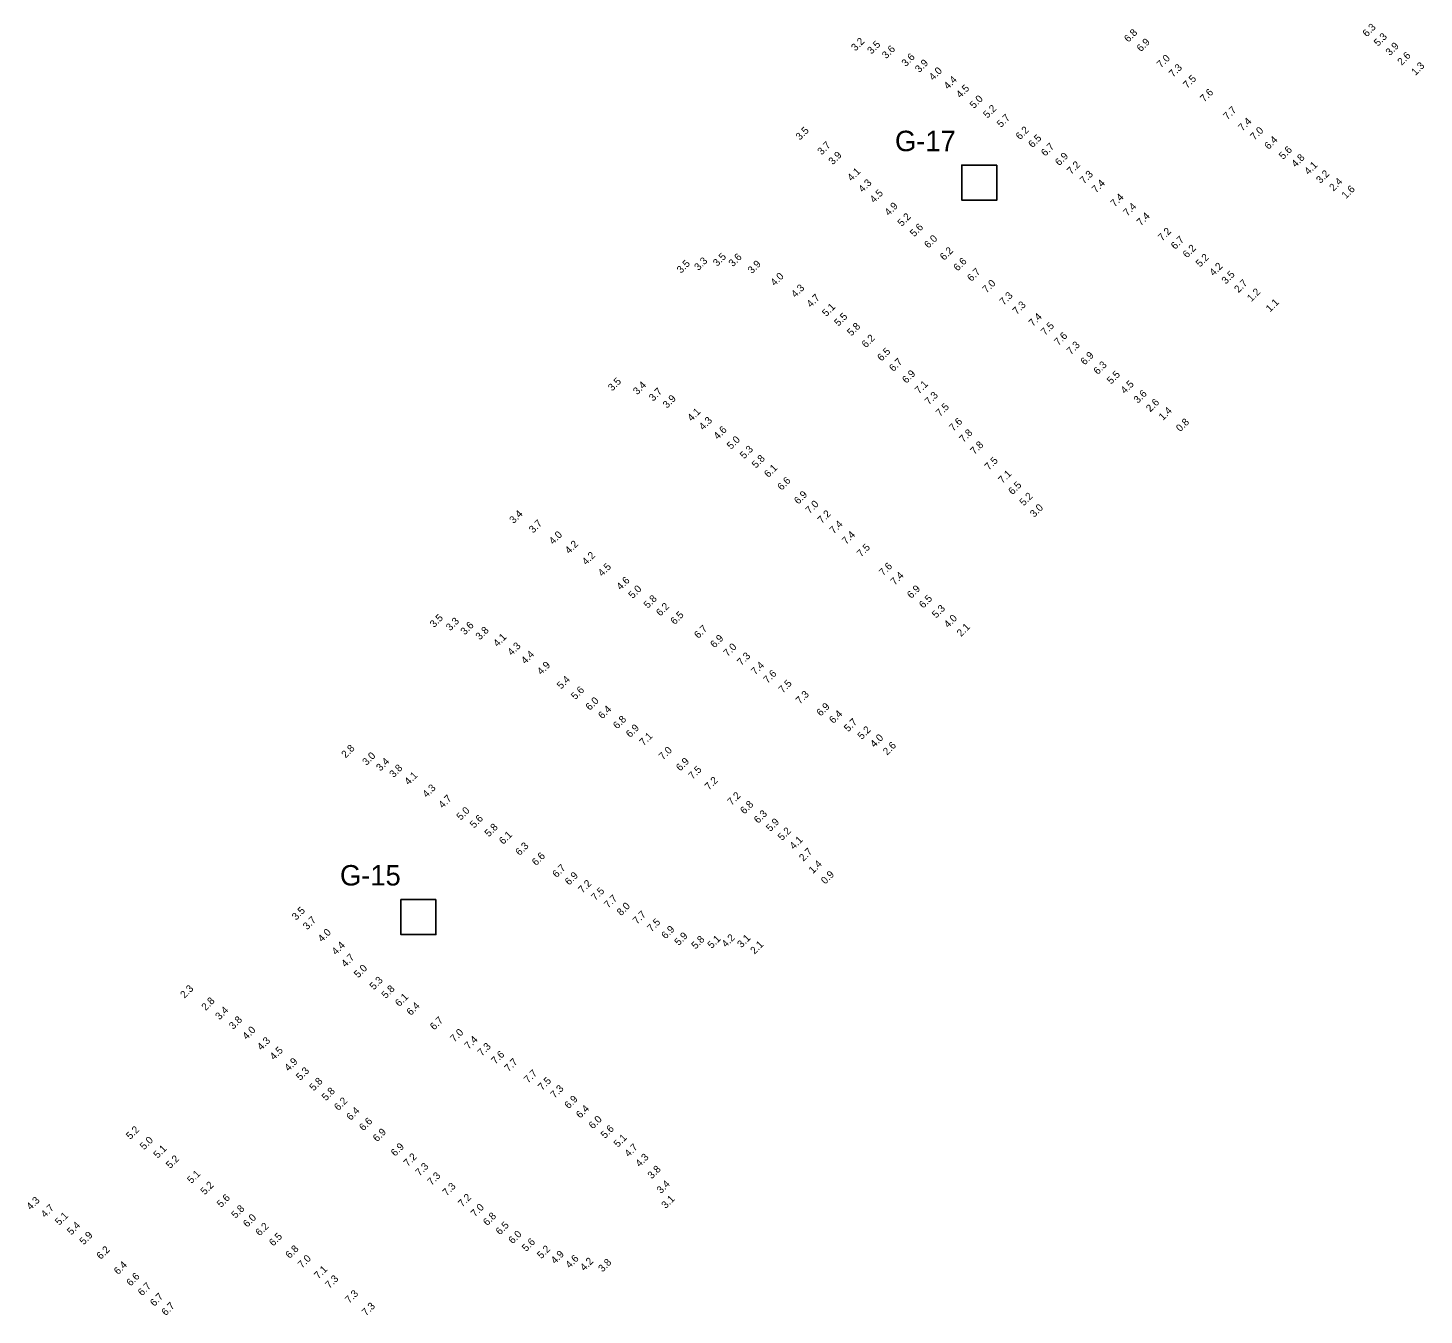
# Model space of a CAD drawing. Extents: x 1023796 to 1112670, y 656573 to 837340.
# Drawn here: x 1107215.7 to 1107694, y 698529.9 to 698971.1 of the extents above; entities that cross this region are included whole.
import ezdxf

# ---------------------------------------------------------------- set-up
doc = ezdxf.new("R2010")
doc.units = 0
doc.layers.add('V-CHAN-NAID', color=7, linetype='Continuous')
doc.layers.add('V-TOPO-SOUN', color=7, linetype='Continuous')

msp = doc.modelspace()

# ---------------------------------------------------------------- linework, layer by layer
at = {"layer": 'V-CHAN-NAID'}
for points in [[(1107547.65, 698924.1), (1107535.65, 698924.1), (1107535.65, 698912.1), (1107547.65, 698912.1)], [(1107355.46, 698672.36), (1107343.46, 698672.36), (1107343.46, 698660.36), (1107355.46, 698660.36)]]:
    msp.add_lwpolyline(points, close=True, dxfattribs=at)

# ---------------------------------------------------------------- texts
for s, p in [('G-17', (1107512.75, 698928.87)), ('G-15', (1107322.6, 698677.18))]:
    msp.add_text(s, height=7, dxfattribs=at).set_placement(p)
at = {"layer": 'V-TOPO-SOUN'}
for s, p in [('6.8', (1107592.71, 698966.02)), ('6.3', (1107674.41, 698967.86)), ('3.2', (1107499.2, 698963.01)), ('3.5', (1107504.7, 698961.95)), ('3.6', (1107509.74, 698960.37)), ('6.9', (1107597.02, 698962.78)), ('5.3', (1107678.26, 698964.64)), ('3.9', (1107682.3, 698961.41)), ('3.6', (1107516.46, 698957.66)), ('7.0', (1107603.9, 698957.22)), ('2.6', (1107686.35, 698958.13)), ('3.9', (1107521.08, 698955.6)), ('4.0', (1107525.84, 698952.93)), ('7.3', (1107608.04, 698954.03)), ('1.3', (1107691.08, 698954.66)), ('4.4', (1107530.91, 698949.89)), ('4.5', (1107535.15, 698946.91)), ('7.5', (1107612.9, 698950.2)), ('5.0', (1107539.8, 698943.31)), ('7.6', (1107618.73, 698945.53)), ('5.2', (1107544.43, 698940)), ('5.7', (1107549.09, 698936.82)), ('7.7', (1107626.67, 698939.44)), ('3.5', (1107480.17, 698932.47)), ('6.2', (1107555.58, 698932.61)), ('7.4', (1107631.81, 698935.58)), ('7.0', (1107635.93, 698932.46)), ('3.7', (1107487.62, 698927.4)), ('6.5', (1107559.88, 698929.85)), ('6.7', (1107564.23, 698926.95)), ('6.4', (1107640.76, 698929.27)), ('3.9', (1107491.42, 698924.03)), ('6.9', (1107569.02, 698923.69)), ('5.6', (1107645.73, 698925.85)), ('4.8', (1107650.03, 698923.16)), ('4.1', (1107497.88, 698918.41)), ('7.2', (1107573.14, 698920.71)), ('7.3', (1107577.52, 698917.49)), ('4.1', (1107654.45, 698920.61)), ('3.2', (1107658.5, 698917.63)), ('4.3', (1107501.68, 698914.54)), ('7.4', (1107581.62, 698914.41)), ('2.4', (1107662.99, 698915)), ('4.5', (1107505.58, 698910.99)), ('7.4', (1107588.02, 698909.62)), ('1.6', (1107667.25, 698912.37)), ('4.9', (1107510.64, 698906.57)), ('7.4', (1107592.4, 698906.43)), ('7.4', (1107597.01, 698903.12)), ('5.2', (1107515.08, 698902.91)), ('5.6', (1107519.34, 698899.33)), ('6.0', (1107524.22, 698895.4)), ('7.2', (1107604.31, 698897.91)), ('6.7', (1107608.73, 698895.02)), ('3.5', (1107451.84, 698889.21)), ('3.6', (1107457.18, 698889.08)), ('6.2', (1107529.59, 698891.27)), ('6.2', (1107612.8, 698892.11)), ('5.2', (1107617.26, 698888.97)), ('3.5', (1107439.46, 698886.83)), ('3.3', (1107445.43, 698887.77)), ('3.9', (1107463.74, 698886.69)), ('6.6', (1107534.24, 698887.6)), ('6.7', (1107538.94, 698884.03)), ('4.2', (1107621.92, 698885.94)), ('4.0', (1107471.57, 698882.48)), ('7.0', (1107544.16, 698880.08)), ('3.5', (1107626.1, 698883.13)), ('2.7', (1107630.42, 698880.15)), ('4.3', (1107478.64, 698878.5)), ('4.7', (1107483.94, 698875.11)), ('7.3', (1107550.02, 698875.89)), ('1.2', (1107634.84, 698877.13)), ('5.1', (1107489.21, 698872.01)), ('7.3', (1107554.5, 698872.69)), ('1.1', (1107641.26, 698873.55)), ('5.5', (1107493.39, 698868.7)), ('5.8', (1107497.81, 698865.33)), ('7.4', (1107560.02, 698868.61)), ('7.5', (1107564.21, 698865.52)), ('6.2', (1107502.8, 698861.29)), ('7.6', (1107568.75, 698862.08)), ('6.5', (1107508.13, 698856.73)), ('7.3', (1107573.02, 698858.96)), ('6.9', (1107577.77, 698855.39)), ('6.7', (1107512.21, 698853.14)), ('6.3', (1107582.24, 698852.13)), ('3.5', (1107415.87, 698846.47)), ('6.9', (1107516.67, 698849.11)), ('5.5', (1107586.81, 698848.84)), ('4.5', (1107591.53, 698845.52)), ('3.4', (1107424.46, 698845.2)), ('3.7', (1107429.91, 698842.98)), ('7.1', (1107520.99, 698845.53)), ('7.3', (1107524.41, 698841.71)), ('3.6', (1107595.97, 698842.27)), ('3.9', (1107434.64, 698840.58)), ('7.5', (1107528.21, 698837.75)), ('2.6', (1107600.21, 698839.3)), ('1.4', (1107604.58, 698836.42)), ('4.1', (1107443.06, 698836.1)), ('4.3', (1107447.05, 698833.09)), ('7.6', (1107532.76, 698832.7)), ('0.8', (1107610.49, 698832.53)), ('4.6', (1107452.03, 698829.88)), ('5.0', (1107456.6, 698826.49)), ('7.8', (1107536.24, 698828.85)), ('5.3', (1107461.07, 698823.22)), ('7.8', (1107540, 698824.71)), ('5.8', (1107465.12, 698820.04)), ('7.5', (1107544.94, 698819.35)), ('6.1', (1107469.38, 698816.83)), ('6.6', (1107473.91, 698812.45)), ('7.1', (1107549.61, 698814.77)), ('6.9', (1107479.63, 698807.68)), ('6.5', (1107553.03, 698810.92)), ('7.0', (1107483.54, 698804.42)), ('5.2', (1107556.87, 698807.12)), ('3.0', (1107560.45, 698803.19)), ('3.4', (1107382.09, 698801.06)), ('3.7', (1107388.79, 698797.79)), ('7.2', (1107487.7, 698801.06)), ('4.0', (1107395.67, 698793.9)), ('7.4', (1107491.78, 698797.55)), ('7.4', (1107496.03, 698793.93)), ('4.2', (1107401.14, 698790.67)), ('7.5', (1107501.15, 698789.59)), ('4.2', (1107406.99, 698786.82)), ('4.5', (1107412.43, 698782.93)), ('7.6', (1107508.73, 698783.12)), ('7.4', (1107512.67, 698779.97)), ('4.6', (1107418.78, 698778.25)), ('5.0', (1107422.87, 698775.33)), ('6.9', (1107518.33, 698775.37)), ('5.8', (1107428.09, 698771.99)), ('6.2', (1107432.35, 698769.33)), ('6.5', (1107522.44, 698772.03)), ('3.5', (1107354.84, 698765.4)), ('3.3', (1107360.36, 698764.29)), ('6.5', (1107437.29, 698766.42)), ('5.3', (1107526.87, 698768.64)), ('4.0', (1107530.98, 698765.29)), ('3.6', (1107365.35, 698762.87)), ('3.8', (1107370.51, 698761.16)), ('6.7', (1107445.39, 698761.66)), ('2.1', (1107535.39, 698762.3)), ('4.1', (1107376.56, 698758.83)), ('4.3', (1107381.45, 698755.79)), ('6.9', (1107450.91, 698758.41)), ('7.0', (1107455.42, 698755.47)), ('4.4', (1107386.09, 698752.92)), ('7.3', (1107460.14, 698752.35)), ('4.9', (1107391.58, 698749.21)), ('7.4', (1107464.89, 698749.18)), ('7.6', (1107469.1, 698746.29)), ('5.4', (1107398.36, 698744.32)), ('5.6', (1107403.21, 698740.69)), ('7.5', (1107474.33, 698742.94)), ('6.0', (1107408.21, 698737.01)), ('7.3', (1107480.22, 698739.19)), ('6.4', (1107412.51, 698734.08)), ('6.9', (1107487.31, 698735.04)), ('6.4', (1107491.64, 698732.52)), ('6.8', (1107417.62, 698730.64)), ('6.9', (1107422.01, 698727.7)), ('5.7', (1107496.73, 698729.67)), ('5.2', (1107501.37, 698727.05)), ('7.1', (1107426.64, 698724.9)), ('4.0', (1107505.7, 698724.32)), ('2.6', (1107510.07, 698721.69)), ('2.8', (1107324.54, 698720.71)), ('3.0', (1107331.7, 698718.15)), ('7.0', (1107433.29, 698720.04)), ('3.4', (1107336.45, 698716.21)), ('3.8', (1107340.96, 698713.96)), ('6.9', (1107439.18, 698716.22)), ('7.5', (1107443.42, 698713.41)), ('4.1', (1107346.12, 698711.44)), ('4.3', (1107352.33, 698707.13)), ('7.2', (1107449.03, 698709.72)), ('4.7', (1107357.81, 698703.45)), ('7.2', (1107456.78, 698704.49)), ('5.0', (1107363.97, 698699.38)), ('6.8', (1107461.17, 698701.48)), ('6.3', (1107465.87, 698698.29)), ('5.6', (1107368.55, 698696.66)), ('5.8', (1107373.61, 698693.67)), ('5.9', (1107470.02, 698695.47)), ('6.1', (1107378.53, 698691.08)), ('5.2', (1107474.05, 698692.38)), ('4.1', (1107478.11, 698689.36)), ('6.3', (1107384.15, 698687.26)), ('6.6', (1107389.8, 698683.8)), ('2.7', (1107481.35, 698685.28)), ('6.7', (1107396.81, 698679.7)), ('1.4', (1107484.65, 698681.07)), ('6.9', (1107401.1, 698677.11)), ('7.2', (1107405.7, 698674.36)), ('0.9', (1107488.85, 698677.46)), ('7.5', (1107410.12, 698671.79)), ('7.7', (1107414.53, 698669.23)), ('3.5', (1107307.58, 698665.1)), ('8.0', (1107418.91, 698666.63)), ('7.7', (1107424.38, 698663.71)), ('3.7', (1107311.36, 698661.82)), ('7.5', (1107429.3, 698661.13)), ('4.0', (1107316.46, 698657.61)), ('6.9', (1107434.15, 698658.67)), ('5.9', (1107438.64, 698656.41)), ('5.8', (1107444.44, 698655.21)), ('5.1', (1107449.94, 698655.41)), ('4.2', (1107454.84, 698655.78)), ('3.1', (1107460.15, 698655.66)), ('4.4', (1107321.23, 698653.21)), ('2.1', (1107464.64, 698653.46)), ('4.7', (1107324.49, 698649.01)), ('5.0', (1107328.86, 698645.34)), ('5.3', (1107334.21, 698641.22)), ('2.3', (1107269.33, 698638.34)), ('5.8', (1107338.28, 698638.27)), ('6.1', (1107342.93, 698635.49)), ('2.8', (1107276.6, 698634.14)), ('3.4', (1107281.33, 698630.95)), ('6.4', (1107346.89, 698632.45)), ('3.8', (1107286.02, 698627.67)), ('6.7', (1107354.87, 698627.46)), ('4.0', (1107290.63, 698624.16)), ('7.0', (1107361.82, 698623.32)), ('7.4', (1107366.7, 698620.86)), ('4.3', (1107295.65, 698620.52)), ('4.5', (1107300.01, 698617.18)), ('7.3', (1107371.22, 698618.53)), ('4.9', (1107305.01, 698613.35)), ('7.6', (1107375.88, 698615.75)), ('7.7', (1107380.39, 698613.18)), ('5.3', (1107309.01, 698610.19)), ('5.8', (1107313.58, 698606.59)), ('7.7', (1107387.09, 698609.28)), ('7.5', (1107391.9, 698606.75)), ('5.8', (1107317.81, 698603.22)), ('7.3', (1107396.15, 698604.08)), ('6.2', (1107322.05, 698599.83)), ('6.9', (1107400.96, 698600.47)), ('6.4', (1107404.91, 698597.22)), ('6.4', (1107326.26, 698596.48)), ('6.6', (1107330.63, 698592.89)), ('6.0', (1107409.27, 698593.55)), ('5.2', (1107250.76, 698589.97)), ('6.9', (1107335.33, 698589.18)), ('5.6', (1107413.4, 698590.3)), ('5.0', (1107255.5, 698586.4)), ('5.1', (1107260.15, 698583.5)), ('6.9', (1107341.49, 698584.17)), ('5.1', (1107417.83, 698587.26)), ('4.7', (1107421.54, 698583.93)), ('5.2', (1107264.44, 698579.98)), ('7.2', (1107345.86, 698580.67)), ('4.3', (1107425.28, 698580.57)), ('5.1', (1107271.71, 698574.85)), ('7.3', (1107349.88, 698577.41)), ('7.3', (1107353.99, 698574.21)), ('3.8', (1107429.44, 698576.44)), ('5.2', (1107276.26, 698570.98)), ('7.3', (1107359.18, 698570.6)), ('3.4', (1107432.57, 698571.4)), ('4.3', (1107216.65, 698565.76)), ('4.7', (1107221.58, 698563.15)), ('5.6', (1107281.86, 698566.63)), ('7.2', (1107364.52, 698566.78)), ('7.0', (1107368.88, 698563.37)), ('3.1', (1107434.18, 698566.25)), ('5.1', (1107226.43, 698560.52)), ('5.8', (1107286.81, 698562.92)), ('6.0', (1107290.83, 698559.85)), ('6.8', (1107373.05, 698560.4)), ('5.4', (1107230.56, 698557.19)), ('5.9', (1107234.78, 698553.84)), ('6.2', (1107295.1, 698556.88)), ('6.5', (1107377.4, 698557.24)), ('6.0', (1107381.77, 698554.19)), ('6.5', (1107299.74, 698553.39)), ('6.8', (1107305.37, 698549.15)), ('5.6', (1107386.4, 698551.53)), ('5.2', (1107391.59, 698549.07)), ('6.2', (1107240.65, 698548.84)), ('7.0', (1107309.61, 698545.84)), ('4.9', (1107396.29, 698547.33)), ('4.6', (1107401.31, 698545.82)), ('4.2', (1107406.31, 698544.92)), ('3.8', (1107412.53, 698544.51)), ('6.4', (1107246.59, 698543.62)), ('6.6', (1107250.89, 698539.69)), ('7.1', (1107315.21, 698542.14)), ('6.7', (1107254.8, 698536.36)), ('7.3', (1107318.99, 698538.9)), ('6.7', (1107258.99, 698532.74)), ('7.3', (1107325.79, 698533.8)), ('6.7', (1107262.91, 698529.55)), ('7.3', (1107331.54, 698529.52))]:
    msp.add_text(s, height=2.5, rotation=45, dxfattribs=at).set_placement(p)

doc.saveas('drawing.dxf')
